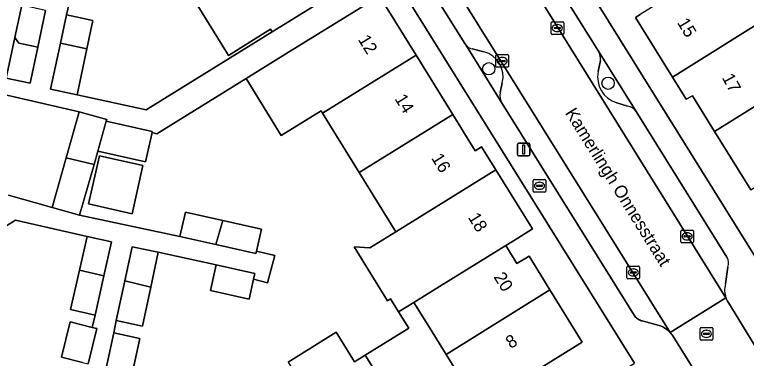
# Model space of a CAD drawing. Extents: x 159279 to 160377, y 384531 to 385888.
# Drawn here: x 159855.8 to 159913.8, y 385337.6 to 385364.8 of the extents above; entities that cross this region are included whole.
import ezdxf

# ---------------------------------------------------------------- set-up
doc = ezdxf.new("R2010")
doc.units = 0
for name, color, linetype in [('IMGEO_Boom', 7, 'Continuous'), ('IMGEO_Brandkraan', 7, 'Continuous'), ('IMGEO_Erf', 7, 'Continuous'), ('IMGEO_Kolk', 7, 'Continuous'), ('IMGEO_Lichtmast', 7, 'Continuous'), ('IMGEO_Openbare_ruimte_label', 7, 'Continuous'), ('IMGEO_Pand', 7, 'Continuous'), ('IMGEO_Pand_nummerreeks', 7, 'Continuous'), ('IMGEO_Parkeervlak_open', 7, 'Continuous'), ('IMGEO_Rijbaan_lokaal_open', 7, 'Continuous'), ('IMGEO_Rioolput', 7, 'Continuous'), ('IMGEO_Verkeerseiland_open', 7, 'Continuous'), ('IMGEO_Voetpad_open', 7, 'Continuous')]:
    doc.layers.add(name, color=color, linetype=linetype)

msp = doc.modelspace()

# ---------------------------------------------------------------- linework, layer by layer
at = {"layer": 'IMGEO_Boom'}
for centre in [(159893.389, 385360.479), (159902.837, 385359.337)]:
    msp.add_circle(centre, 0.489, dxfattribs=at)
at = {"layer": 'IMGEO_Brandkraan'}
for p, q in [((159896.9, 385350.799), (159896.9, 385351.651)), ((159896.975, 385351.725), (159897.827, 385351.725)), ((159897.159, 385351.219), (159897.159, 385351.231)), ((159897.597, 385351.182), (159897.199, 385351.182)), ((159897.202, 385351.268), (159897.6, 385351.268)), ((159897.388, 385351.505), (159897.413, 385351.505)), ((159897.643, 385351.231), (159897.643, 385351.219)), ((159897.901, 385351.651), (159897.901, 385350.799)), ((159897.827, 385350.725), (159896.975, 385350.725)), ((159897.411, 385350.945), (159897.386, 385350.945))]:
    msp.add_line(p, q, dxfattribs=at)
for points in [[(159896.9, 385350.799), (159896.9, 385351.651)], [(159896.975, 385351.725), (159897.827, 385351.725)], [(159897.901, 385351.651), (159897.901, 385350.799)], [(159897.827, 385350.725), (159896.975, 385350.725)]]:
    msp.add_lwpolyline(points, dxfattribs=at)
for centre, radius, start, end in [((159896.977, 385351.649), 0.0765, 91.55205, 178.44795), ((159896.977, 385351.649), 0.0765, 91.55205, 178.44795), ((159897.199, 385351.228), 0.0403, 85.87752, 175.75265), ((159897.196, 385351.218), 0.0366, 178.93798, 274.71019), ((159897.6, 385351.225), 0.043, 264.86636, 352.45326), ((159897.604, 385351.23), 0.0386, 1.73085, 96.63898), ((159897.825, 385351.649), 0.0765, 1.55205, 88.44795), ((159897.825, 385351.649), 0.0765, 1.55205, 88.44795), ((159896.977, 385350.801), 0.0765, 181.55205, 268.44795), ((159896.977, 385350.801), 0.0765, 181.55205, 268.44795), ((159897.825, 385350.801), 0.0765, 271.55205, 358.44795), ((159897.825, 385350.801), 0.0765, 271.55205, 358.44795)]:
    msp.add_arc(centre, radius, start, end, dxfattribs=at)
for centre, major_axis, ratio, start_param, end_param in [((159897.387, 385351.225), (-0.387, 0.002), 0.722429, 4.712389, 7.853982), ((159897.412, 385351.225), (-0.39, 0.002), 0.717154, 1.570796, 4.712389)]:
    msp.add_ellipse(centre, major_axis=major_axis, ratio=ratio, start_param=start_param, end_param=end_param, dxfattribs=at)
at = {"layer": 'IMGEO_Erf'}
for points in [[(159878.986, 385402.554), (159891.759, 385382.102), (159931.458, 385318.39)], [(159837.342, 385336.886), (159855.996, 385306.993), (159859.34, 385309.061), (159874.443, 385318.345), (159877.813, 385320.416), (159883.302, 385323.79), (159886.624, 385325.874), (159901.54, 385335.077), (159904.938, 385337.206), (159886.233, 385367.178)], [(159884.728, 385366.239), (159887.629, 385361.551), (159890.531, 385356.864), (159892.307, 385353.994), (159892.825, 385354.315), (159893.95, 385352.498), (159896.851, 385347.81), (159895.694, 385347.094), (159894.735, 385346.501), (159895.618, 385345.074), (159896.577, 385345.667), (159898.231, 385342.994), (159900.79, 385338.852), (159892.563, 385333.759)], [(159860.164, 385365.64), (159859.939, 385364.746), (159862.037, 385364.302), (159861.561, 385362.052), (159860.794, 385358.418), (159866.27, 385357.225), (159876.244, 385363.398), (159876.117, 385363.604), (159872.777, 385361.537), (159872.626, 385361.782), (159869.995, 385366.034)], [(159855.184, 385359.734), (159855.866, 385362.958), (159856.403, 385365.501)], [(159914.136, 385350.916), (159911.271, 385355.521), (159909.513, 385358.347), (159909.024, 385358.066), (159907.927, 385359.828), (159904.995, 385364.541), (159905.377, 385364.779)], [(159877.492, 385337.283), (159881.313, 385339.641), (159882.762, 385337.293), (159883.612, 385337.821), (159887.048, 385339.954), (159886.245, 385341.247), (159885.603, 385342.282), (159885.365, 385342.135), (159882.73, 385346.392), (159883.975, 385346.326), (159886.025, 385347.594), (159883.125, 385352.281), (159880.224, 385356.968), (159880.105, 385357.16), (159876.955, 385355.211), (159874.173, 385359.704), (159867.11, 385355.331), (159866.724, 385355.44), (159866.204, 385353.118), (159862.428, 385353.964), (159862.13, 385352.912), (159860.99, 385348.896), (159868.929, 385347.224), (159869.375, 385349.152), (159872.322, 385348.488), (159875.398, 385347.795), (159874.997, 385346.061), (159876.454, 385345.724), (159875.874, 385343.544), (159874.764, 385343.84), (159874.406, 385342.26), (159871.342, 385342.955), (159871.801, 385344.975), (159867.219, 385345.962), (159866.622, 385343.2), (159865.956, 385340.121), (159863.895, 385340.569), (159863.685, 385339.599), (159865.747, 385339.154), (159865.093, 385336.127)], [(159855.36, 385350.494), (159858.809, 385349.515), (159859.925, 385353.446), (159860.955, 385357.077), (159852.558, 385358.991)], [(159861.225, 385337.256), (159859.558, 385337.669), (159860.247, 385340.453), (159861.974, 385340.026), (159862.21, 385341.004), (159860.277, 385341.442), (159860.983, 385344.562), (159861.585, 385347.223), (159855.899, 385348.51), (159846.26, 385342.471)]]:
    msp.add_lwpolyline(points, dxfattribs=at)
msp.add_lwpolyline([(159861.705, 385349.786), (159862.559, 385353.598), (159866, 385352.827), (159865.146, 385349.015)], close=True, dxfattribs=at)
at = {"layer": 'IMGEO_Kolk'}
for p, q in [((159898.321, 385363.271), (159898.321, 385364.123)), ((159898.396, 385364.197), (159899.248, 385364.197)), ((159898.809, 385363.977), (159898.834, 385363.977)), ((159899.322, 385364.123), (159899.322, 385363.271)), ((159898.58, 385363.691), (159898.58, 385363.703)), ((159899.018, 385363.654), (159898.62, 385363.654)), ((159898.623, 385363.74), (159899.021, 385363.74)), ((159898.832, 385363.417), (159898.807, 385363.417)), ((159899.064, 385363.703), (159899.064, 385363.691)), ((159899.248, 385363.197), (159898.396, 385363.197)), ((159894.025, 385361.6), (159894.877, 385361.6)), ((159893.95, 385360.674), (159893.95, 385361.526)), ((159894.209, 385361.094), (159894.209, 385361.106)), ((159894.647, 385361.057), (159894.249, 385361.057)), ((159894.252, 385361.143), (159894.65, 385361.143)), ((159894.438, 385361.38), (159894.463, 385361.38)), ((159894.693, 385361.106), (159894.693, 385361.094)), ((159894.951, 385361.526), (159894.951, 385360.674)), ((159894.877, 385360.6), (159894.025, 385360.6)), ((159894.461, 385360.82), (159894.436, 385360.82)), ((159908.675, 385347.722), (159909.527, 385347.722)), ((159908.6, 385346.796), (159908.6, 385347.648)), ((159908.859, 385347.216), (159908.859, 385347.228)), ((159909.297, 385347.179), (159908.899, 385347.179)), ((159908.902, 385347.265), (159909.3, 385347.265)), ((159909.088, 385347.502), (159909.113, 385347.502)), ((159909.343, 385347.228), (159909.343, 385347.216)), ((159909.601, 385347.648), (159909.601, 385346.796)), ((159909.527, 385346.722), (159908.675, 385346.722)), ((159909.111, 385346.942), (159909.086, 385346.942)), ((159904.332, 385343.944), (159904.332, 385344.796)), ((159904.407, 385344.87), (159905.259, 385344.87)), ((159905.333, 385344.796), (159905.333, 385343.944)), ((159904.591, 385344.364), (159904.591, 385344.376)), ((159905.029, 385344.327), (159904.631, 385344.327)), ((159904.634, 385344.413), (159905.032, 385344.413)), ((159904.82, 385344.65), (159904.845, 385344.65)), ((159905.075, 385344.376), (159905.075, 385344.364)), ((159905.259, 385343.87), (159904.407, 385343.87)), ((159904.843, 385344.09), (159904.818, 385344.09))]:
    msp.add_line(p, q, dxfattribs=at)
for points in [[(159898.321, 385363.271), (159898.321, 385364.123)], [(159898.396, 385364.197), (159899.248, 385364.197)], [(159899.322, 385364.123), (159899.322, 385363.271)], [(159899.248, 385363.197), (159898.396, 385363.197)], [(159894.025, 385361.6), (159894.877, 385361.6)], [(159893.95, 385360.674), (159893.95, 385361.526)], [(159894.951, 385361.526), (159894.951, 385360.674)], [(159894.877, 385360.6), (159894.025, 385360.6)], [(159908.675, 385347.722), (159909.527, 385347.722)], [(159908.6, 385346.796), (159908.6, 385347.648)], [(159909.601, 385347.648), (159909.601, 385346.796)], [(159909.527, 385346.722), (159908.675, 385346.722)], [(159904.332, 385343.944), (159904.332, 385344.796)], [(159904.407, 385344.87), (159905.259, 385344.87)], [(159905.333, 385344.796), (159905.333, 385343.944)], [(159905.259, 385343.87), (159904.407, 385343.87)]]:
    msp.add_lwpolyline(points, dxfattribs=at)
for centre, radius, start, end in [((159898.398, 385364.121), 0.0765, 91.55205, 178.44795), ((159898.398, 385364.121), 0.0765, 91.55205, 178.44795), ((159899.246, 385364.121), 0.0765, 1.55205, 88.44795), ((159899.246, 385364.121), 0.0765, 1.55205, 88.44795), ((159898.62, 385363.7), 0.0403, 85.87752, 175.75265), ((159898.617, 385363.69), 0.0366, 178.93798, 274.71019), ((159899.021, 385363.697), 0.043, 264.86636, 352.45326), ((159899.025, 385363.702), 0.0386, 1.73085, 96.63898), ((159898.398, 385363.273), 0.0765, 181.55205, 268.44795), ((159898.398, 385363.273), 0.0765, 181.55205, 268.44795), ((159899.246, 385363.273), 0.0765, 271.55205, 358.44795), ((159899.246, 385363.273), 0.0765, 271.55205, 358.44795), ((159894.027, 385361.524), 0.0765, 91.55205, 178.44795), ((159894.027, 385361.524), 0.0765, 91.55205, 178.44795), ((159894.875, 385361.524), 0.0765, 1.55205, 88.44795), ((159894.875, 385361.524), 0.0765, 1.55205, 88.44795), ((159894.249, 385361.103), 0.0403, 85.87752, 175.75265), ((159894.246, 385361.093), 0.0366, 178.93798, 274.71019), ((159894.65, 385361.1), 0.043, 264.86636, 352.45326), ((159894.654, 385361.105), 0.0386, 1.73085, 96.63898), ((159894.027, 385360.676), 0.0765, 181.55205, 268.44795), ((159894.027, 385360.676), 0.0765, 181.55205, 268.44795), ((159894.875, 385360.676), 0.0765, 271.55205, 358.44795), ((159894.875, 385360.676), 0.0765, 271.55205, 358.44795), ((159908.677, 385347.646), 0.0765, 91.55205, 178.44795), ((159908.677, 385347.646), 0.0765, 91.55205, 178.44795), ((159909.525, 385347.646), 0.0765, 1.55205, 88.44795), ((159909.525, 385347.646), 0.0765, 1.55205, 88.44795), ((159908.899, 385347.225), 0.0403, 85.87752, 175.75265), ((159908.896, 385347.215), 0.0366, 178.93798, 274.71019), ((159909.3, 385347.222), 0.043, 264.86636, 352.45326), ((159909.304, 385347.227), 0.0386, 1.73085, 96.63898), ((159908.677, 385346.798), 0.0765, 181.55205, 268.44795), ((159908.677, 385346.798), 0.0765, 181.55205, 268.44795), ((159909.525, 385346.798), 0.0765, 271.55205, 358.44795), ((159909.525, 385346.798), 0.0765, 271.55205, 358.44795), ((159904.409, 385344.794), 0.0765, 91.55205, 178.44795), ((159904.409, 385344.794), 0.0765, 91.55205, 178.44795), ((159905.257, 385344.794), 0.0765, 1.55205, 88.44795), ((159905.257, 385344.794), 0.0765, 1.55205, 88.44795), ((159904.631, 385344.373), 0.0403, 85.87752, 175.75265), ((159904.628, 385344.363), 0.0366, 178.93798, 274.71019), ((159905.032, 385344.37), 0.043, 264.86636, 352.45326), ((159905.036, 385344.375), 0.0386, 1.73085, 96.63898), ((159904.409, 385343.946), 0.0765, 181.55205, 268.44795), ((159904.409, 385343.946), 0.0765, 181.55205, 268.44795), ((159905.257, 385343.946), 0.0765, 271.55205, 358.44795), ((159905.257, 385343.946), 0.0765, 271.55205, 358.44795)]:
    msp.add_arc(centre, radius, start, end, dxfattribs=at)
for centre, major_axis, ratio, start_param, end_param in [((159898.808, 385363.697), (-0.387, 0.002), 0.722429, 4.712389, 7.853982), ((159898.833, 385363.697), (-0.39, 0.002), 0.717154, 1.570796, 4.712389), ((159894.437, 385361.1), (-0.387, 0.002), 0.722429, 4.712389, 7.853982), ((159894.462, 385361.1), (-0.39, 0.002), 0.717154, 1.570796, 4.712389), ((159909.087, 385347.222), (-0.387, 0.002), 0.722429, 4.712389, 7.853982), ((159909.112, 385347.222), (-0.39, 0.002), 0.717154, 1.570796, 4.712389), ((159904.819, 385344.37), (-0.387, 0.002), 0.722429, 4.712389, 7.853982), ((159904.844, 385344.37), (-0.39, 0.002), 0.717154, 1.570796, 4.712389)]:
    msp.add_ellipse(centre, major_axis=major_axis, ratio=ratio, start_param=start_param, end_param=end_param, dxfattribs=at)
at = {"layer": 'IMGEO_Lichtmast'}
for p, q in [((159895.655, 385353.701), (159895.655, 385354.501)), ((159895.655, 385354.501), (159895.655, 385353.701)), ((159895.755, 385354.601), (159896.545, 385354.601)), ((159896.545, 385354.601), (159895.755, 385354.601)), ((159896.645, 385354.501), (159896.645, 385353.701)), ((159896.645, 385353.701), (159896.645, 385354.501)), ((159896.545, 385353.601), (159895.755, 385353.601)), ((159895.755, 385353.601), (159896.545, 385353.601))]:
    msp.add_line(p, q, dxfattribs=at)
msp.add_lwpolyline([(159896.075, 385354.476), (159896.225, 385354.476), (159896.225, 385353.726), (159896.075, 385353.726), (159896.075, 385354.476)], dxfattribs=at)
for centre, start, end in [((159895.755, 385354.501), 90, 180), ((159895.755, 385354.501), 90, 180), ((159896.545, 385354.501), 0, 90), ((159896.545, 385354.501), 360, 90), ((159895.755, 385353.701), 180, 270), ((159895.755, 385353.701), 180, 270), ((159896.545, 385353.701), 270, 0), ((159896.545, 385353.701), 270, 0)]:
    msp.add_arc(centre, 0.1, start, end, dxfattribs=at)
at = {"layer": 'IMGEO_Pand'}
for points in [[(159880.745, 385372.672), (159873.334, 385368.1), (159872.895, 385367.828), (159870.955, 385366.628), (159869.995, 385366.034), (159872.626, 385361.782), (159872.777, 385361.537), (159876.117, 385363.604), (159876.244, 385363.398), (159879.398, 385365.35), (159883.649, 385367.981)], [(159918.295, 385366.28), (159915.373, 385370.975), (159905.377, 385364.779), (159904.995, 385364.541), (159907.927, 385359.828), (159915.824, 385364.742)], [(159884.728, 385366.239), (159880.477, 385363.608), (159877.323, 385361.655), (159874.173, 385359.704), (159876.955, 385355.211), (159880.105, 385357.16), (159880.224, 385356.968), (159887.629, 385361.551)], [(159858.289, 385365.102), (159856.403, 385365.501), (159855.866, 385362.958), (159856.171, 385362.51), (159857.674, 385362.192)], [(159859.939, 385364.746), (159859.463, 385362.495), (159861.561, 385362.052), (159862.037, 385364.302)], [(159918.69, 385360.137), (159915.824, 385364.742), (159907.927, 385359.828), (159909.024, 385358.066), (159909.513, 385358.347), (159911.271, 385355.521)], [(159857.674, 385362.192), (159856.171, 385362.51), (159855.866, 385362.958), (159855.184, 385359.734), (159857.07, 385359.335)], [(159861.561, 385362.052), (159859.463, 385362.495), (159858.696, 385358.861), (159860.794, 385358.418)], [(159880.224, 385356.968), (159883.125, 385352.281), (159890.531, 385356.864), (159887.629, 385361.551)], [(159921.556, 385355.533), (159918.69, 385360.137), (159911.271, 385355.521), (159914.136, 385350.916)], [(159863.102, 385356.339), (159863.136, 385356.458), (159860.955, 385357.077), (159859.925, 385353.446), (159862.13, 385352.912), (159862.428, 385353.964)], [(159883.125, 385352.281), (159886.025, 385347.594), (159893.95, 385352.498), (159892.825, 385354.315), (159892.307, 385353.994), (159890.531, 385356.864)], [(159866.724, 385355.44), (159866.743, 385355.523), (159863.102, 385356.339), (159862.428, 385353.964), (159866.204, 385353.118)], [(159862.559, 385353.598), (159861.705, 385349.786), (159865.146, 385349.015), (159866, 385352.827)], [(159859.925, 385353.446), (159858.809, 385349.515), (159860.99, 385348.896), (159862.13, 385352.912)], [(159894.735, 385346.501), (159895.694, 385347.094), (159896.851, 385347.81), (159893.95, 385352.498), (159886.025, 385347.594), (159883.975, 385346.326), (159882.73, 385346.392), (159885.365, 385342.135), (159885.603, 385342.282), (159886.245, 385341.247), (159887.462, 385342), (159888.927, 385342.906)], [(159872.322, 385348.488), (159869.375, 385349.152), (159868.929, 385347.224), (159871.787, 385346.58)], [(159875.398, 385347.795), (159872.322, 385348.488), (159871.787, 385346.58), (159874.952, 385345.867), (159874.997, 385346.061)], [(159861.585, 385347.223), (159860.983, 385344.562), (159862.909, 385344.097), (159863.517, 385346.786)], [(159867.219, 385345.962), (159865.157, 385346.408), (159864.57, 385343.696), (159866.622, 385343.2)], [(159898.231, 385342.994), (159896.577, 385345.667), (159895.618, 385345.074), (159894.735, 385346.501), (159888.927, 385342.906), (159887.462, 385342), (159888.694, 385340.01), (159890.019, 385337.869)], [(159874.764, 385343.84), (159874.864, 385344.281), (159871.801, 385344.975), (159871.342, 385342.955), (159874.406, 385342.26)], [(159862.909, 385344.097), (159860.983, 385344.562), (159860.277, 385341.442), (159862.21, 385341.004)], [(159866.622, 385343.2), (159864.57, 385343.696), (159863.895, 385340.569), (159865.956, 385340.121)], [(159898.231, 385342.994), (159890.019, 385337.869), (159892.563, 385333.759), (159900.79, 385338.852)], [(159890.019, 385337.869), (159888.694, 385340.01), (159887.462, 385342), (159886.245, 385341.247), (159887.048, 385339.954), (159883.612, 385337.821), (159884.043, 385337.123), (159888.605, 385329.733), (159893.268, 385332.619), (159892.563, 385333.759)], [(159862.351, 385339.933), (159861.974, 385340.026), (159860.247, 385340.453), (159859.558, 385337.669), (159861.225, 385337.256), (159861.661, 385337.148)], [(159865.747, 385339.154), (159863.685, 385339.599), (159863.031, 385336.573), (159863.22, 385336.532), (159865.093, 385336.127)], [(159883.612, 385337.821), (159882.762, 385337.293), (159881.313, 385339.641), (159877.492, 385337.283), (159879.379, 385334.227), (159883.62, 385327.359), (159886.451, 385329.117), (159886.78, 385328.603), (159888.605, 385329.733), (159884.043, 385337.123)]]:
    msp.add_lwpolyline(points, close=True, dxfattribs=at)
at = {"layer": 'IMGEO_Parkeervlak_open'}
for points in [[(159891.865, 385374.998), (159912.173, 385342.365)], [(159902.077, 385361.865), (159894.52, 385373.913)], [(159894.437, 385357.73), (159904.91, 385340.983), (159904.96, 385340.909), (159905.016, 385340.84), (159905.078, 385340.777), (159905.146, 385340.719), (159905.218, 385340.667), (159905.295, 385340.623), (159905.375, 385340.585), (159905.459, 385340.554), (159905.529, 385340.535), (159906.878, 385340.184), (159906.993, 385340.143), (159907.164, 385340.066), (159907.327, 385339.974), (159907.482, 385339.869), (159907.627, 385339.75), (159907.76, 385339.618), (159887.399, 385372.238)], [(159887.224, 385369.314), (159891.502, 385362.473), (159891.56, 385362.379)], [(159892.079, 385362.052), (159893.005, 385361.824)], [(159902.059, 385360.259), (159902.233, 385361.132)], [(159894.457, 385359.36), (159894.292, 385358.595)], [(159904.366, 385357.514), (159903.526, 385357.798)], [(159912.239, 385345.576), (159905.06, 385357.106)], [(159912.131, 385343.459), (159912.32, 385344.789)]]:
    msp.add_lwpolyline(points, dxfattribs=at)
for centre, radius, start, end in [((159892.26, 385362.915), 0.882, 217.42955, 258.14386), ((159892.477, 385359.853), 2.04, 346.01219, 75.00828), ((159901.104, 385361.275), 1.138, 352.79239, 31.23694), ((159904.106, 385359.812), 2.096, 167.67243, 253.92583), ((159895.583, 385358.367), 1.311, 169.96847, 209.06357), ((159904.305, 385356.616), 0.9, 32.98579, 86.11199), ((159911.551, 385345.108), 0.832, 337.48848, 34.26419), ((159913.849, 385342.977), 1.784, 164.33099, 200.06616)]:
    msp.add_arc(centre, radius, start, end, dxfattribs=at)
at = {"layer": 'IMGEO_Rijbaan_lokaal_open'}
for points in [[(159887.399, 385372.238), (159907.76, 385339.618), (159912.173, 385342.365), (159891.865, 385374.998)], [(159922.016, 385326.408), (159918.599, 385331.916), (159917.796, 385333.198), (159914.639, 385338.275), (159912.39, 385341.948), (159912.288, 385342.111), (159912.173, 385342.365), (159907.76, 385339.618), (159907.842, 385339.52), (159907.914, 385339.433), (159908.087, 385339.156), (159924.068, 385313.518), (159924.282, 385312.959), (159928.748, 385315.781), (159928.508, 385316.047), (159928.374, 385316.195), (159925.988, 385320.024), (159922.814, 385325.137)]]:
    msp.add_lwpolyline(points, close=True, dxfattribs=at)
at = {"layer": 'IMGEO_Rioolput'}
for p, q in [((159910.121, 385339.087), (159910.121, 385339.939)), ((159910.196, 385340.013), (159911.048, 385340.013)), ((159910.609, 385339.793), (159910.634, 385339.793)), ((159911.122, 385339.939), (159911.122, 385339.087)), ((159911.048, 385339.013), (159910.196, 385339.013)), ((159910.38, 385339.507), (159910.38, 385339.519)), ((159910.818, 385339.47), (159910.42, 385339.47)), ((159910.423, 385339.556), (159910.821, 385339.556)), ((159910.632, 385339.233), (159910.607, 385339.233)), ((159910.864, 385339.519), (159910.864, 385339.507))]:
    msp.add_line(p, q, dxfattribs=at)
for points in [[(159910.121, 385339.087), (159910.121, 385339.939)], [(159910.196, 385340.013), (159911.048, 385340.013)], [(159911.122, 385339.939), (159911.122, 385339.087)], [(159911.048, 385339.013), (159910.196, 385339.013)]]:
    msp.add_lwpolyline(points, dxfattribs=at)
for centre, radius, start, end in [((159910.198, 385339.937), 0.0765, 91.55205, 178.44795), ((159910.198, 385339.937), 0.0765, 91.55205, 178.44795), ((159911.046, 385339.937), 0.0765, 1.55205, 88.44795), ((159911.046, 385339.937), 0.0765, 1.55205, 88.44795), ((159910.198, 385339.089), 0.0765, 181.55205, 268.44795), ((159910.198, 385339.089), 0.0765, 181.55205, 268.44795), ((159910.42, 385339.516), 0.0403, 85.87752, 175.75265), ((159910.417, 385339.506), 0.0366, 178.93798, 274.71019), ((159910.821, 385339.513), 0.043, 264.86636, 352.45326), ((159910.825, 385339.518), 0.0386, 1.73085, 96.63898), ((159911.046, 385339.089), 0.0765, 271.55205, 358.44795), ((159911.046, 385339.089), 0.0765, 271.55205, 358.44795)]:
    msp.add_arc(centre, radius, start, end, dxfattribs=at)
for centre, major_axis, ratio, start_param, end_param in [((159910.608, 385339.513), (-0.387, 0.002), 0.722429, 4.712389, 7.853982), ((159910.633, 385339.513), (-0.39, 0.002), 0.717154, 1.570796, 4.712389)]:
    msp.add_ellipse(centre, major_axis=major_axis, ratio=ratio, start_param=start_param, end_param=end_param, dxfattribs=at)
at = {"layer": 'IMGEO_Verkeerseiland_open'}
for points in [[(159891.56, 385362.379), (159894.437, 385357.73)], [(159893.005, 385361.824), (159892.079, 385362.052)], [(159905.06, 385357.106), (159902.077, 385361.865)], [(159902.233, 385361.132), (159902.059, 385360.259)], [(159894.292, 385358.595), (159894.457, 385359.36)], [(159903.526, 385357.798), (159904.366, 385357.514)]]:
    msp.add_lwpolyline(points, dxfattribs=at)
for centre, radius, start, end in [((159892.26, 385362.915), 0.882, 217.42955, 258.14386), ((159892.477, 385359.853), 2.04, 346.01219, 75.00828), ((159901.104, 385361.275), 1.138, 352.79239, 31.23694), ((159904.106, 385359.812), 2.096, 167.67243, 253.92583), ((159895.583, 385358.367), 1.311, 169.96847, 209.06357), ((159904.305, 385356.616), 0.9, 32.98579, 86.11199)]:
    msp.add_arc(centre, radius, start, end, dxfattribs=at)
at = {"layer": 'IMGEO_Voetpad_open'}
for points in [[(159959.118, 385270.452), (159955.657, 385276.014), (159948.234, 385287.943), (159945.655, 385292.23), (159947.197, 385293.185), (159931.458, 385318.39), (159891.759, 385382.102), (159878.986, 385402.554)], [(159879.457, 385398.101), (159890.587, 385380.245), (159894.52, 385373.913), (159902.077, 385361.865), (159905.06, 385357.106), (159912.239, 385345.576)], [(159924.068, 385313.518), (159908.087, 385339.156), (159907.914, 385339.433), (159907.842, 385339.52), (159907.76, 385339.618), (159907.627, 385339.75), (159907.482, 385339.869), (159907.327, 385339.974), (159907.164, 385340.066), (159906.993, 385340.143), (159906.878, 385340.184), (159905.529, 385340.535), (159905.459, 385340.554), (159905.375, 385340.585), (159905.295, 385340.623), (159905.218, 385340.667), (159905.146, 385340.719), (159905.078, 385340.777), (159905.016, 385340.84), (159904.96, 385340.909), (159904.91, 385340.983), (159894.437, 385357.73), (159891.56, 385362.379), (159891.502, 385362.473), (159887.224, 385369.314)], [(159886.233, 385367.178), (159904.938, 385337.206)], [(159858.289, 385365.102), (159857.674, 385362.192), (159857.07, 385359.335), (159855.184, 385359.734), (159850.381, 385360.874), (159847.512, 385361.545), (159846.506, 385361.78), (159846.207, 385360.49), (159846.654, 385360.384), (159849.87, 385359.625), (159852.558, 385358.991), (159860.955, 385357.077), (159863.136, 385356.458), (159863.102, 385356.339), (159866.743, 385355.523), (159866.724, 385355.44), (159867.11, 385355.331), (159874.173, 385359.704), (159877.323, 385361.655), (159880.477, 385363.608), (159884.728, 385366.239)], [(159879.398, 385365.35), (159876.244, 385363.398), (159866.27, 385357.225), (159860.794, 385358.418), (159858.696, 385358.861), (159859.463, 385362.495), (159859.939, 385364.746), (159860.164, 385365.64)], [(159863.031, 385336.573), (159863.685, 385339.599), (159863.895, 385340.569), (159864.57, 385343.696), (159865.157, 385346.408), (159867.219, 385345.962), (159871.801, 385344.975), (159874.864, 385344.281), (159874.764, 385343.84), (159875.874, 385343.544), (159876.454, 385345.724), (159874.997, 385346.061), (159874.952, 385345.867), (159871.787, 385346.58), (159868.929, 385347.224), (159860.99, 385348.896), (159858.809, 385349.515), (159855.36, 385350.494)], [(159846.26, 385342.471), (159855.899, 385348.51), (159861.585, 385347.223), (159863.517, 385346.786), (159862.909, 385344.097), (159862.21, 385341.004), (159861.974, 385340.026), (159862.351, 385339.933), (159861.661, 385337.148)], [(159912.32, 385344.789), (159912.131, 385343.459)], [(159912.173, 385342.365), (159912.288, 385342.111), (159912.39, 385341.948), (159914.639, 385338.275)]]:
    msp.add_lwpolyline(points, dxfattribs=at)
for centre, radius, start, end in [((159911.551, 385345.108), 0.832, 337.48848, 34.26419), ((159913.849, 385342.977), 1.784, 164.33099, 200.06616)]:
    msp.add_arc(centre, radius, start, end, dxfattribs=at)

# ---------------------------------------------------------------- texts
at = {"layer": 'IMGEO_Openbare_ruimte_label'}
msp.add_text('Kamerlingh Onnesstraat', height=1, rotation=301.95677, dxfattribs=at).set_placement((159899.4, 385356.991))
at = {"layer": 'IMGEO_Pand_nummerreeks'}
for s, rotation, p in [('15', 301.06015, (159908.275, 385364.136)), ('12', 301.75311, (159883.001, 385362.797)), ('17', 298.45126, (159911.825, 385359.787)), ('14', 301.75575, (159885.904, 385358.107)), ('16', 301.75575, (159888.805, 385353.419)), ('18', 301.75311, (159891.708, 385348.73)), ('20', 301.74738, (159893.739, 385344.018)), ('8', 31.75905, (159895.121, 385338.306))]:
    msp.add_text(s, height=1, rotation=rotation, dxfattribs=at).set_placement(p)

doc.saveas('drawing.dxf')
